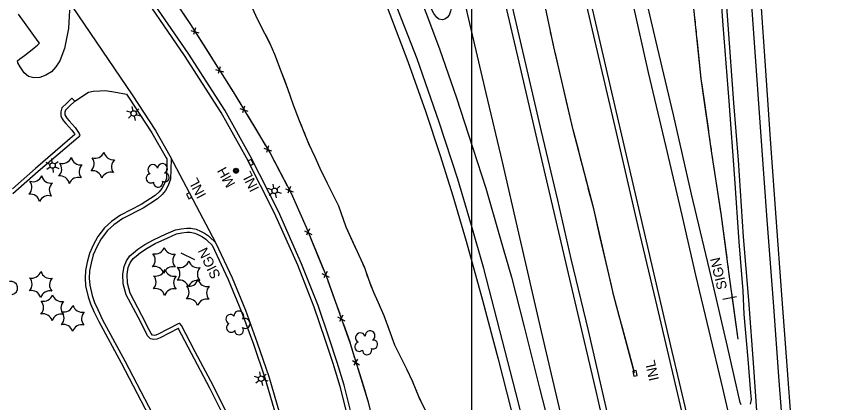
# Model space of a CAD drawing. Extents: x 353423 to 364002, y 127000 to 201942.
# Drawn here: x 361226.9 to 361715.7, y 147061.2 to 147292.9 of the extents above; entities that cross this region are included whole.
import ezdxf

# ---------------------------------------------------------------- set-up
doc = ezdxf.new("R2010")
doc.units = 0
for name, color, linetype in [('E_DTM_SlopeBottom', 7, 'Continuous'), ('E_DTM_SlopeTop', 7, 'Continuous'), ('E_FEN_Generic', 7, 'Continuous'), ('E_LAND_BrushLine', 7, 'Continuous'), ('E_LAND_TreeLine', 7, 'Continuous'), ('E_MISCPROP', 7, 'Continuous'), ('E_STRUCT_WingWall', 7, 'Continuous'), ('E_UTL_ETransformer', 7, 'Continuous')]:
    doc.layers.add(name, color=color, linetype=linetype)

msp = doc.modelspace()

# ---------------------------------------------------------------- linework, layer by layer
at = {"layer": 'E_DTM_SlopeBottom'}
for p, q in [((361331.53, 147284.46), (361336.23, 147283.06)), ((361334.34, 147286.04), (361333.16, 147282)), ((361346.35, 147261.04), (361351.04, 147259.64)), ((361349.16, 147262.62), (361347.98, 147258.58)), ((361360.94, 147237.52), (361365.61, 147236.02)), ((361363.79, 147239.04), (361362.52, 147235.03)), ((361375.23, 147213.78), (361379.9, 147212.27)), ((361378.08, 147215.3), (361376.82, 147211.29)), ((361388.27, 147189.44), (361392.84, 147187.66)), ((361391.21, 147190.79), (361389.7, 147186.86)), ((361399.64, 147164.35), (361404.02, 147162.15)), ((361402.68, 147165.42), (361400.82, 147161.65)), ((361410.15, 147138.7), (361414.53, 147136.5)), ((361413.19, 147139.77), (361411.33, 147136)), ((361422.63, 147113.64), (361420.59, 147109.96)), ((361419.54, 147112.71), (361423.81, 147110.32)), ((361428.4, 147086.54), (361432.57, 147083.96)), ((361431.53, 147087.33), (361429.34, 147083.74))]:
    msp.add_line(p, q, dxfattribs=at)
for points in [[(361275.08, 147391.78), (361286.34, 147361.79), (361292.73, 147345.1), (361331.33, 147288.01), (361356.91, 147247.57), (361379.04, 147210.81), (361391.64, 147186.75), (361400.64, 147166.48), (361412.6, 147137.29), (361427.06, 147096.78), (361437.51, 147062.82), (361455.75, 146990.01), (361470.85, 146931.74), (361484.92, 146871.14), (361497.94, 146816), (361510.05, 146764.71), (361522.29, 146712.46), (361531.79, 146672.46)], [(361326.87, 147294.6), (361331.33, 147288.01), (361332.37, 147286.36)], [(361335.87, 147280.83), (361341.89, 147271.31)], [(361341.89, 147271.31), (361347.19, 147262.94)], [(361350.69, 147257.4), (361356.71, 147247.89)], [(361356.71, 147247.89), (361356.91, 147247.57), (361361.83, 147239.4)], [(361365.2, 147233.79), (361371.01, 147224.14)], [(361371.01, 147224.14), (361376.12, 147215.66)], [(361367.68, 147207.08), (361365.9, 147206.18), (361367.25, 147203.51), (361369.04, 147204.41), (361367.68, 147207.08)], [(361379.45, 147210.02), (361384.68, 147200.05)], [(361384.68, 147200.05), (361389.27, 147191.27)], [(361330.28, 147183.51), (361332.05, 147184.43), (361330.65, 147187.09), (361328.88, 147186.16), (361330.28, 147183.51)], [(361392.22, 147185.43), (361396.79, 147175.13)], [(361396.79, 147175.13), (361400.64, 147166.48), (361400.8, 147166.08)], [(361403.29, 147160.02), (361407.55, 147149.59)], [(361407.55, 147149.59), (361411.31, 147140.43)], [(361413.66, 147134.32), (361417.45, 147123.71)], [(361417.45, 147123.71), (361420.78, 147114.38)], [(361422.98, 147108.21), (361426.77, 147097.61)], [(361426.77, 147097.61), (361427.06, 147096.78), (361429.72, 147088.15)], [(361431.64, 147081.89), (361434.95, 147071.13)], [(361597.16, 147077.07), (361599.11, 147077.51), (361598.45, 147080.44), (361596.5, 147080), (361597.16, 147077.07)], [(361434.95, 147071.13), (361437.51, 147062.82), (361437.8, 147061.65)]]:
    msp.add_lwpolyline(points, dxfattribs=at)
at = {"layer": 'E_DTM_SlopeTop'}
for points in [[(361652.55, 146629.38), (361628.14, 146733.02), (361613.21, 146797.53), (361596.83, 146867.46), (361583.19, 146927.49), (361572.44, 146972.92), (361562.47, 147015.18), (361553.11, 147055.27), (361541.76, 147103.9), (361528.26, 147162.78), (361518.31, 147205.63), (361508.58, 147246.85), (361497.44, 147294.63), (361489.37, 147330.5), (361482.53, 147358.52), (361471.46, 147406.36)], [(361726.12, 146636.99), (361711.15, 146701.23), (361696.12, 146766.23), (361681.23, 146830.16), (361665.99, 146896.25), (361651.92, 146956.59), (361637.22, 147019.15), (361619.37, 147095.34), (361602.2, 147169.27), (361585.99, 147238.83), (361571.06, 147302.75), (361557.14, 147363.12), (361546.56, 147406.78)], [(361464.02, 147402), (361473.73, 147359.9), (361481.98, 147324.02), (361486.75, 147303.41), (361487.41, 147299.89), (361487.7, 147297.53), (361487.3, 147295.99), (361486.43, 147293.64), (361485.14, 147292.11), (361483.79, 147291.29), (361482.33, 147290.77), (361480.2, 147291.18), (361479.03, 147292.11), (361477.11, 147294.52), (361475.64, 147297.55), (361471.55, 147307.06), (361460.79, 147335.11), (361449.59, 147361.33), (361432.75, 147400.43)], [(361543.54, 147406.1), (361559.06, 147340.74), (361573.51, 147278.56), (361586.53, 147223.31), (361599.74, 147166.08), (361610.9, 147119.1), (361624.82, 147059.57), (361637.03, 147006.26), (361648.5, 146958.45), (361661.23, 146903.98), (361675.36, 146842.18), (361689.09, 146783.75), (361701.07, 146732.42), (361714.83, 146672.54)], [(361759.6, 146633.57), (361748.58, 146685.7), (361739.73, 146727.61), (361729.5, 146775.09), (361720.07, 146819.79), (361711.91, 146860.71), (361704.68, 146895.8), (361699.64, 146925.81), (361694.86, 146960.02), (361690.71, 146995.45), (361687.61, 147030.71), (361684.26, 147074.29), (361680.95, 147121.38), (361677.12, 147170.84), (361673.83, 147215.27), (361669.44, 147277.25), (361664.58, 147343.93), (361659.97, 147404.76)], [(361665.51, 147404.9), (361669.16, 147354.86), (361672.76, 147306.7), (361676.2, 147257.44), (361679, 147216.41), (361682.3, 147172.2), (361685.74, 147125.9), (361688.04, 147094.08), (361690.88, 147056.48), (361693.78, 147018.34), (361697.96, 146974.11), (361701.86, 146945.99), (361708.62, 146907.74), (361715.66, 146870.48), (361723.89, 146828.86), (361733.17, 146784.42), (361741.93, 146744.07), (361753.48, 146688.51), (361763.76, 146639.64)], [(361408.94, 147397.22), (361425.92, 147356.13), (361439.62, 147323.33), (361450.91, 147294.22), (361461.59, 147265.78), (361472.19, 147235.97), (361480.94, 147209.42), (361488.5, 147185.26), (361496.65, 147158.14), (361506.33, 147122.77), (361515.7, 147087.2), (361528.42, 147037.91), (361539.17, 146995.19), (361552.02, 146944.14), (361560.39, 146911.37), (361568.75, 146878.56), (361579.68, 146835.33), (361589.79, 146794.17), (361600.32, 146752.53), (361609.78, 146713.65), (361620.1, 146674.5)], [(361632.34, 146648.02), (361618.6, 146702.23), (361605.78, 146752.35), (361592.43, 146805.17), (361579.36, 146858.68), (361564.15, 146917.13), (361546.05, 146989.14), (361526.29, 147067.37), (361507.28, 147141.71), (361499.71, 147167.53), (361491.57, 147195.26), (361480.45, 147229.49), (361467.29, 147267.42), (361454.27, 147300.64), (361439.88, 147337.08), (361425.4, 147371.14), (361413.92, 147398.57)], [(361429.47, 147399.5), (361442.42, 147369.83), (361458.67, 147329.72), (361472.78, 147294.29), (361480.71, 147272.77), (361490.7, 147244.05), (361498.01, 147221.85), (361508.35, 147189.79), (361517.07, 147159.86), (361523.72, 147136.49), (361531.45, 147106.64), (361540.62, 147069.82), (361553.07, 147021), (361565.67, 146970.97), (361576.93, 146926.46), (361590.22, 146873), (361600.71, 146830.72), (361609.74, 146793.93), (361620.08, 146752.21), (361630.41, 146710.79), (361640.86, 146668.45)], [(361675.65, 146633.92), (361660.63, 146698.47), (361645.64, 146763.11), (361632.49, 146818.95), (361616.13, 146888.92), (361601.69, 146952.05), (361587.81, 147010.08), (361574.75, 147067.35), (361558.81, 147135.31), (361542.02, 147207.12), (361526.41, 147273.94), (361512.55, 147333.01), (361496.98, 147400.48)], [(361500.09, 147401.03), (361511.07, 147354.09), (361523.61, 147301.15), (361534.36, 147254.89), (361541.54, 147223.83), (361551.32, 147182.7), (361559.38, 147147.46), (361569.66, 147104.43), (361582.53, 147048.77), (361595.82, 146991.03), (361607.08, 146942.55), (361618.64, 146893.5), (361630.28, 146843.42), (361644.36, 146783.94), (361657.83, 146726.99), (361670.41, 146672.19)], [(361203.29, 147383.2), (361218.22, 147361.52), (361229.93, 147344.16), (361246.36, 147319.9), (361260.37, 147298.76), (361296.26, 147245.77), (361310.28, 147224.4), (361318.97, 147209.33), (361346.59, 147156.76), (361356.29, 147135.98), (361364.23, 147116.67), (361371.36, 147097.04), (361378.29, 147076.87), (361384.68, 147054.98), (361390.67, 147029.09), (361398.02, 146997.04), (361407.08, 146957.75), (361418.03, 146911.14), (361427.66, 146869.59), (361436.83, 146830.43), (361443.32, 146802.22), (361453.22, 146759.85), (361459.53, 146732.64), (361476.86, 146657.51)], [(361516.32, 146664.26), (361503.54, 146718.06), (361491.42, 146770.22), (361477.24, 146831.68), (361463.23, 146891), (361441.67, 146984.64), (361429.18, 147038.33), (361420.98, 147070.94), (361416.93, 147084.62), (361412.11, 147099.15), (361405.51, 147118.53), (361395.64, 147143.59), (361381.76, 147174.8), (361364.99, 147207.99), (361349.7, 147235.32), (361327.82, 147269.48), (361295.86, 147315.95), (361264.4, 147362.93), (361251.69, 147382.88)], [(361518.75, 146664.83), (361505.98, 146718.64), (361493.86, 146770.78), (361479.67, 146832.25), (361465.67, 146891.56), (361444.11, 146985.21), (361431.61, 147038.91), (361423.39, 147071.6), (361419.31, 147085.36), (361414.48, 147099.95), (361407.85, 147119.39), (361397.94, 147144.55), (361384.02, 147175.87), (361367.19, 147209.17), (361351.85, 147236.61), (361329.9, 147270.87), (361297.93, 147317.36), (361266.49, 147364.29), (361253.8, 147384.23)], [(361646.77, 147340.03), (361650.56, 147287.54), (361654.04, 147242.04), (361657.39, 147195.71), (361660.14, 147157.65), (361662.41, 147128.21), (361663.08, 147114.25), (361665.38, 147087.22), (361667.08, 147067.13), (361667.43, 147063.12), (361666.85, 147060.24)], [(361596.23, 147301.26), (361605.73, 147259.17), (361616.3, 147214.55), (361625.92, 147173.6), (361634.05, 147137.64), (361642.18, 147104.19), (361650.24, 147069.99), (361659.24, 147030.87), (361670.47, 146982.48), (361680.13, 146939.9), (361690.44, 146895.43), (361682.8, 146940.52), (361680.79, 146956.38), (361676.69, 146991.38), (361673.79, 147021.58), (361671.35, 147050.48), (361669.07, 147082.29), (361666.13, 147122.74), (361662.8, 147160.69), (361659.81, 147206.57), (361657.08, 147241.03), (361653.76, 147287.78), (361650.31, 147335.3)], [(361661.37, 147059.94), (361660.85, 147061.23), (361653.18, 147094.85), (361644.63, 147131.86), (361631.75, 147186.15), (361620.8, 147233.85), (361611.28, 147274.11), (361600.61, 147320.39)], [(361292.9, 147246.27), (361294.18, 147244.38), (361308.15, 147223.09), (361316.78, 147208.12), (361317.18, 147207.36)], [(361344.31, 147155.73), (361344.35, 147155.65), (361354, 147134.97), (361361.9, 147115.77), (361369, 147096.21), (361375.9, 147076.12), (361382.26, 147054.35), (361388.23, 147028.52), (361395.58, 146996.48), (361404.64, 146957.19), (361415.59, 146910.57), (361425.23, 146869.02), (361434.39, 146829.87), (361440.89, 146801.66), (361450.79, 146759.29), (361457.09, 146732.08), (361458.2, 146727.27)]]:
    msp.add_lwpolyline(points, dxfattribs=at)
at = {"layer": 'E_FEN_Generic'}
for centre, radius, start, end in [((361274.1, 147213.47), 5.72, 252.3597, 338.1246), ((361285, 147212.57), 5.72, 192.3597, 278.1246), ((361254.62, 147210.38), 5.72, 252.3597, 338.1246), ((361265.52, 147209.48), 5.72, 192.3597, 278.1246), ((361267.86, 147204.48), 5.72, 312.3596, 38.1246), ((361289.67, 147202.67), 5.72, 132.3597, 218.1246), ((361248.38, 147201.39), 5.72, 312.3596, 38.1246), ((361270.19, 147199.58), 5.72, 132.3597, 218.1246), ((361308.71, 147200.97), 2.97, 15.572, 236.8059), ((361314.53, 147201.59), 2.97, 293.2228, 176.1961), ((361236.81, 147199.43), 5.72, 252.3597, 338.1246), ((361247.71, 147198.53), 5.72, 192.3597, 278.1246), ((361253.05, 147191.5), 5.72, 12.3596, 98.1246), ((361263.95, 147190.59), 5.72, 72.3596, 158.1246), ((361272.53, 147194.58), 5.72, 12.3596, 98.1246), ((361283.43, 147193.68), 5.72, 72.3596, 158.1246), ((361307.49, 147195.73), 2.78, 98.5429, 306.3159), ((361315.97, 147196.26), 2.61, 237.928, 95.8606), ((361230.57, 147190.44), 5.72, 312.3596, 38.1246), ((361252.38, 147188.63), 5.72, 132.3597, 218.1246), ((361311.91, 147193.27), 2.78, 175.2199, 16.2309), ((361235.23, 147180.55), 5.72, 12.3596, 98.1246), ((361246.14, 147179.64), 5.72, 72.3596, 158.1246), ((361310.08, 147156.1), 5.72, 256.3237, 342.0886), ((361321.02, 147155.95), 5.72, 196.3237, 282.0886), ((361304.47, 147146.7), 5.72, 316.3237, 42.0886), ((361326.36, 147146.4), 5.72, 136.3237, 222.0886), ((361309.81, 147137.15), 5.72, 16.3237, 102.0886), ((361320.75, 147137), 5.72, 76.3237, 162.0886), ((361319.27, 147138.58), 5.72, 316.3237, 42.0886), ((361324.87, 147147.98), 5.72, 256.3237, 342.0886), ((361335.82, 147147.83), 5.72, 196.3237, 282.0886), ((361341.15, 147138.28), 5.72, 136.3237, 222.0886), ((361236.23, 147141.63), 5.72, 256.3237, 342.0886), ((361247.17, 147141.48), 5.72, 196.3237, 282.0886), ((361304.99, 147133.48), 5.72, 316.3237, 42.0886), ((361310.59, 147142.87), 5.72, 256.3237, 342.0886), ((361321.53, 147142.72), 5.72, 196.3237, 282.0886), ((361223.62, 147129.94), 3.98, 281.53, 101.5147), ((361230.63, 147132.23), 5.72, 316.3237, 42.0886), ((361252.51, 147131.93), 5.72, 136.3237, 222.0886), ((361326.87, 147133.17), 5.72, 136.3237, 222.0886), ((361324.61, 147129.03), 5.72, 16.3237, 102.0886), ((361330.38, 147136.74), 5.72, 256.3237, 342.0886), ((361335.55, 147128.88), 5.72, 76.3237, 162.0886), ((361341.32, 147136.59), 5.72, 196.3237, 282.0886), ((361235.97, 147122.68), 5.72, 16.3237, 102.0886), ((361246.91, 147122.53), 5.72, 76.3237, 162.0886), ((361310.33, 147123.93), 5.72, 16.3237, 102.0886), ((361321.27, 147123.77), 5.72, 76.3237, 162.0886), ((361324.78, 147127.34), 5.72, 316.3237, 42.0886), ((361346.66, 147127.04), 5.72, 136.3237, 222.0886), ((361243.09, 147127.7), 5.72, 256.3237, 342.0886), ((361254.03, 147127.55), 5.72, 196.3237, 282.0886), ((361330.12, 147117.79), 5.72, 16.3237, 102.0886), ((361341.06, 147117.64), 5.72, 76.3237, 162.0886), ((361237.49, 147118.3), 5.72, 316.3237, 42.0886), ((361259.37, 147118), 5.72, 136.3237, 222.0886), ((361255.42, 147121.32), 5.72, 256.3237, 342.0886), ((361266.36, 147121.17), 5.72, 196.3237, 282.0886), ((361242.83, 147108.75), 5.72, 16.3237, 102.0886), ((361253.77, 147108.6), 5.72, 76.3237, 162.0886), ((361249.82, 147111.93), 5.72, 316.3237, 42.0886), ((361271.7, 147111.62), 5.72, 136.3237, 222.0886), ((361355.27, 147111.28), 2.78, 42.5069, 250.2799), ((361360.29, 147113.2), 2.97, 319.536, 180.7699), ((361255.16, 147102.38), 5.72, 16.3237, 102.0886), ((361266.1, 147102.22), 5.72, 76.3237, 162.0886), ((361355.69, 147106.24), 2.78, 119.1839, 320.195), ((361364.06, 147108.72), 2.97, 237.1868, 120.1601), ((361360.44, 147104.54), 2.61, 181.8921, 39.8247), ((361433.23, 147100.07), 2.97, 21.387, 242.6209), ((361438.96, 147101.28), 2.97, 299.0378, 182.0111), ((361440.94, 147096.12), 2.61, 243.743, 101.6757), ((361432.56, 147094.74), 2.78, 104.3579, 312.1309), ((361437.2, 147092.73), 2.78, 181.0349, 22.0459)]:
    msp.add_arc(centre, radius, start, end, dxfattribs=at)
at = {"layer": 'E_LAND_BrushLine'}
for p, q in [((361295.65, 147235.21), (361293.17, 147236.04)), ((361296.9, 147236.25), (361296.4, 147238.73)), ((361298.5, 147235.72), (361300.35, 147237.42)), ((361296.03, 147233.55), (361294.05, 147231.87)), ((361297.54, 147233.04), (361298.06, 147230.49)), ((361298.83, 147234.11), (361301.27, 147233.28)), ((361248.42, 147205.04), (361248.17, 147207.55)), ((361249.96, 147204.34), (361251.97, 147205.85)), ((361247.08, 147204.12), (361244.69, 147205.2)), ((361247.28, 147202.44), (361245.14, 147200.96)), ((361248.73, 147201.77), (361248.99, 147199.18)), ((361250.12, 147202.71), (361252.46, 147201.63)), ((361381.35, 147189.84), (361380.82, 147192.31)), ((361382.96, 147189.33), (361384.79, 147191.05)), ((361380.12, 147188.79), (361377.63, 147189.59)), ((361380.51, 147187.13), (361378.56, 147185.43)), ((361382.04, 147186.64), (361382.58, 147184.1)), ((361383.3, 147187.73), (361385.76, 147186.92)), ((361333.98, 147146.8), (361325.75, 147150.92)), ((361658.62, 147124.6), (361650.39, 147123.1)), ((361373.33, 147077.21), (361372.84, 147079.68)), ((361372.09, 147076.17), (361369.61, 147076.99)), ((361372.46, 147074.51), (361370.49, 147072.82)), ((361373.98, 147074), (361374.49, 147071.45)), ((361374.94, 147076.67), (361376.78, 147078.37)), ((361375.26, 147075.07), (361377.7, 147074.23))]:
    msp.add_line(p, q, dxfattribs=at)
for centre in [(361297.24, 147234.65), (361248.6, 147203.41), (361381.71, 147188.24), (361373.68, 147075.6)]:
    msp.add_circle(centre, 1.64, dxfattribs=at)
at = {"layer": 'E_LAND_TreeLine'}
for p, q in [((361500, 147000), (361500, 149500)), ((361500, 145000), (361500, 148000))]:
    msp.add_line(p, q, dxfattribs=at)
at = {"layer": 'E_MISCPROP'}
for points in [[(361258.76, 147296.68), (361258.27, 147285.6), (361255.87, 147273.65), (361252.88, 147266.24), (361250.57, 147262.51), (361247.91, 147259.53), (361244.62, 147257.54), (361241.06, 147256.22), (361237.45, 147256.1), (361234.16, 147256.9), (361231.52, 147259.09), (361229.12, 147262.65), (361227.77, 147264.98), (361227.63, 147266.17), (361228.91, 147267.32), (361231.75, 147269.42), (361235.31, 147272.22), (361237.62, 147273.99), (361239.65, 147275.52), (361240.7, 147276.71), (361239.9, 147277.74), (361228.28, 147294.28)], [(361261.95, 147241.95), (361270.23, 147247.36), (361272.95, 147247.97), (361276.95, 147248.29), (361280.16, 147248.32), (361284.07, 147247.75), (361287.55, 147247.18), (361292.9, 147246.27)], [(361261.95, 147241.95), (361258.86, 147239.05), (361256.41, 147236.65), (361255.98, 147235.33), (361256, 147233.85), (361256.51, 147232.76), (361257.23, 147231.73), (361258.54, 147230.26), (361262.1, 147226.27), (361263.76, 147223.88), (361264.61, 147222.63), (361264.86, 147222.09), (361264.93, 147221.79), (361264.73, 147221.21), (361264.46, 147220.7), (361263.96, 147220.26), (361239.99, 147199.78), (361224.83, 147186.44)], [(361261.95, 147241.95), (361260.23, 147243.77), (361257.13, 147240.86), (361254.23, 147238), (361253.48, 147235.72), (361253.51, 147233.28), (361254.34, 147231.5), (361255.26, 147230.18), (361256.67, 147228.59), (361260.14, 147224.72), (361261.7, 147222.47), (361262.07, 147221.93)], [(361262.07, 147221.93), (361238.36, 147201.67), (361224.53, 147189.5)], [(361317.18, 147207.36), (361316.9, 147195.7), (361315.67, 147192.55), (361314.16, 147189.72), (361312.55, 147187.66), (361310.1, 147185.43), (361301.74, 147180.11), (361289.38, 147173.73), (361283.87, 147169.86), (361279.78, 147166.06), (361275.73, 147160.76), (361272.89, 147155.75), (361270.67, 147150.68), (361269.33, 147145.44), (361268.31, 147140.5), (361268.12, 147135.89), (361268.39, 147131.31), (361269.9, 147124.75), (361271.43, 147120.38), (361273.4, 147115.95), (361276.29, 147109.8), (361289.68, 147085.08), (361313.51, 147039.47)], [(361319.68, 147207.3), (361319.39, 147195.2), (361317.95, 147191.51), (361316.27, 147188.35), (361314.4, 147185.96), (361311.62, 147183.44), (361302.98, 147177.94), (361290.67, 147171.58), (361285.45, 147167.91), (361281.64, 147164.37), (361277.82, 147159.38), (361275.12, 147154.63), (361273.04, 147149.86), (361271.77, 147144.88), (361270.8, 147140.2), (361270.62, 147135.92), (361270.87, 147131.66), (361272.3, 147125.44), (361273.75, 147121.3), (361275.67, 147116.99), (361278.52, 147110.93), (361291.89, 147086.25), (361315.73, 147040.62)], [(361319.68, 147207.3), (361319.39, 147195.2), (361317.95, 147191.51), (361316.27, 147188.35), (361314.4, 147185.96), (361311.62, 147183.44), (361302.98, 147177.94), (361290.67, 147171.58), (361285.45, 147167.91), (361281.64, 147164.37), (361277.82, 147159.38), (361275.12, 147154.63), (361273.04, 147149.86), (361271.77, 147144.88), (361270.8, 147140.2), (361270.62, 147135.92), (361270.87, 147131.66), (361272.3, 147125.44), (361273.75, 147121.3), (361275.67, 147116.99), (361278.52, 147110.93), (361291.89, 147086.25), (361315.73, 147040.62)], [(361324, 147105.73), (361313.05, 147100.03), (361311.06, 147099.2), (361309.41, 147099.04), (361307.35, 147099.47), (361305.6, 147101.23), (361304.3, 147103.83), (361299.93, 147112.38), (361292.73, 147125.92), (361290.98, 147132.43), (361290.8, 147138.31), (361291.62, 147142.88), (361292.94, 147146.22), (361294.98, 147149.33), (361297.19, 147151.07), (361299.76, 147153.17), (361303.94, 147156.08), (361309.09, 147158.89), (361316.66, 147162.39), (361322.27, 147164.81), (361325.78, 147165.52), (361329.08, 147165.89), (361331.49, 147165.87), (361334.64, 147165.16), (361337.26, 147164.11), (361339.78, 147162.78), (361342.18, 147161.2), (361343.12, 147160.29), (361346.03, 147157.54)], [(361354.37, 147052.53), (361345.04, 147071.03), (361334.04, 147091.77), (361325.95, 147107.39), (361324.89, 147108.59), (361324.44, 147108.7), (361323.88, 147108.49), (361311.99, 147102.3), (361310.44, 147101.65), (361309.55, 147101.57), (361308.59, 147101.77), (361307.65, 147102.71), (361306.53, 147104.95), (361302.15, 147113.53), (361295.08, 147126.85), (361293.47, 147132.79), (361293.31, 147138.13), (361294.04, 147142.19), (361295.17, 147145.06), (361296.85, 147147.62), (361298.75, 147149.12), (361301.27, 147151.17), (361305.25, 147153.95), (361310.21, 147156.65), (361317.68, 147160.11), (361323.02, 147162.41), (361326.16, 147163.04), (361329.21, 147163.39), (361331.21, 147163.37), (361333.9, 147162.77), (361336.21, 147161.84), (361338.51, 147160.62), (361340.61, 147159.24), (361341.39, 147158.49), (361344.31, 147155.73)], [(361352.05, 147051.58), (361342.82, 147069.88), (361331.82, 147090.61), (361323.88, 147105.96)]]:
    msp.add_lwpolyline(points, dxfattribs=at)
at = {"layer": 'E_STRUCT_WingWall'}
msp.add_line((361464.48, 147074.15), (361461.12, 147081.23), dxfattribs=at)
for points in [[(361597.59, 147078.97), (361585.05, 147125.35), (361573.05, 147177.35), (361560.8, 147224.87), (361549.13, 147274.58), (361538.35, 147325.81), (361527.62, 147375.59), (361521.56, 147405.83)], [(361623.58, 147405.25), (361627.77, 147358.07), (361632.15, 147305.52), (361637.3, 147255.51), (361643.74, 147210.84), (361649.19, 147174.74), (361654.35, 147136.7), (361659.55, 147099.34)], [(361461.12, 147081.23), (361453.73, 147095.72), (361450.47, 147105.08), (361447.42, 147113.29), (361443.85, 147121.57), (361441.24, 147127.2), (361438.39, 147134.42), (361435.75, 147142.06), (361424.69, 147166.52), (361420.17, 147179.01), (361413.4, 147192.63), (361409.11, 147201.58), (361406.05, 147208.49), (361402.34, 147216.39), (361396.71, 147230.25), (361393.1, 147239.67), (361389.74, 147249.38), (361385.89, 147259.36), (361381.96, 147269.94), (361379.13, 147276.36), (361375.98, 147282.55), (361371.4, 147291.24), (361367.52, 147300.01)], [(361371.9, 147290.3), (361371.4, 147291.24), (361371.01, 147292.12)], [(361546.35, 147287.78), (361545.92, 147289.84)], [(361633.64, 147291.11), (361633.83, 147289.2)], [(361374.72, 147284.95), (361373.78, 147286.73)], [(361634.23, 147285.36), (361634.42, 147283.45)], [(361387.82, 147254.37), (361385.89, 147259.36), (361381.96, 147269.94), (361379.13, 147276.36), (361376.59, 147281.36)], [(361547.65, 147281.62), (361547.21, 147283.68)], [(361634.82, 147279.62), (361637.3, 147255.51), (361637.83, 147251.86)], [(361548.94, 147275.46), (361548.51, 147277.52)], [(361556.84, 147241.77), (361549.88, 147271.38)], [(361398.05, 147226.95), (361396.71, 147230.25), (361393.1, 147239.67), (361389.74, 147249.38), (361387.82, 147254.37)], [(361637.83, 147251.86), (361641.82, 147224.22)], [(361564.06, 147212.22), (361560.8, 147224.87), (361556.84, 147241.77)], [(361400.33, 147221.34), (361399.57, 147223.21)], [(361642.36, 147220.41), (361642.64, 147218.5)], [(361402.65, 147215.74), (361402.34, 147216.39), (361401.85, 147217.6)], [(361405.22, 147210.26), (361404.36, 147212.09)], [(361643.19, 147214.69), (361643.46, 147212.79)], [(361419.57, 147180.21), (361413.4, 147192.63), (361409.11, 147201.58), (361406.89, 147206.59)], [(361565.64, 147206.13), (361565.11, 147208.16)], [(361644.03, 147208.97), (361644.31, 147207.07)], [(361567.21, 147200.03), (361566.68, 147202.06)], [(361644.89, 147203.26), (361649.05, 147175.65)], [(361568.78, 147193.93), (361568.25, 147195.97)], [(361576.99, 147160.31), (361573.05, 147177.35), (361569.83, 147189.87)], [(361430.71, 147153.2), (361424.69, 147166.52), (361420.17, 147179.01), (361419.57, 147180.21)], [(361649.05, 147175.65), (361649.19, 147174.74), (361652.82, 147147.98)], [(361583.83, 147130.66), (361576.99, 147160.31)], [(361433.2, 147147.68), (361432.37, 147149.52)], [(361435.7, 147142.17), (361434.86, 147144.01)], [(361653.33, 147144.16), (361653.59, 147142.26)], [(361437.69, 147136.46), (361437.03, 147138.36)], [(361654.11, 147138.44), (361654.35, 147136.7), (361654.37, 147136.53)], [(361450.26, 147105.64), (361447.42, 147113.29), (361443.85, 147121.57), (361441.24, 147127.2), (361439.08, 147132.67)], [(361654.9, 147132.72), (361655.17, 147130.81)], [(361585.27, 147124.54), (361585.05, 147125.35), (361584.77, 147126.58)], [(361655.7, 147126.99), (361659.55, 147099.34)], [(361586.91, 147118.46), (361586.37, 147120.49)], [(361588.56, 147112.39), (361588.01, 147114.41)], [(361597.26, 147080.17), (361589.65, 147108.33)], [(361462.18, 147078.98), (361461.12, 147081.23), (361453.73, 147095.72), (361450.47, 147105.08), (361450.26, 147105.64)], [(361464.74, 147073.5), (361464.48, 147074.15), (361463.91, 147075.34)], [(361472.35, 147056.15), (361468.41, 147064.37), (361464.48, 147074.15)], [(361467, 147067.88), (361466.24, 147069.75)], [(361469.39, 147062.32), (361468.52, 147064.14)]]:
    msp.add_lwpolyline(points, dxfattribs=at)
at = {"layer": 'E_UTL_ETransformer'}
for centre, radius in [((361358.61, 147200.31), 1.5), ((361358.61, 147200.31), 1.22), ((361358.62, 147200.31), 0.968), ((361358.64, 147200.29), 0.605)]:
    msp.add_circle(centre, radius, dxfattribs=at)

# ---------------------------------------------------------------- texts
at = {"layer": 'E_DTM_SlopeBottom'}
for rotation, p in [(117.7279, (361340.93, 147185.66)), (116.8008, (361372.67, 147189.54)), (102.686, (361612.25, 147075.05))]:
    msp.add_text('INL', height=6, rotation=rotation, dxfattribs=at).set_placement(p)
at = {"layer": 'E_LAND_BrushLine'}
for rotation, p in [(116.06, (361349.54, 147137.29)), (103.6495, (361653.16, 147129.77))]:
    msp.add_text('SIGN', height=6, rotation=rotation, dxfattribs=at).set_placement(p)
at = {"layer": 'E_UTL_ETransformer'}
msp.add_text('MH', height=6, rotation=119.134, dxfattribs=at).set_placement((361358.34, 147192.32))

doc.saveas('drawing.dxf')
